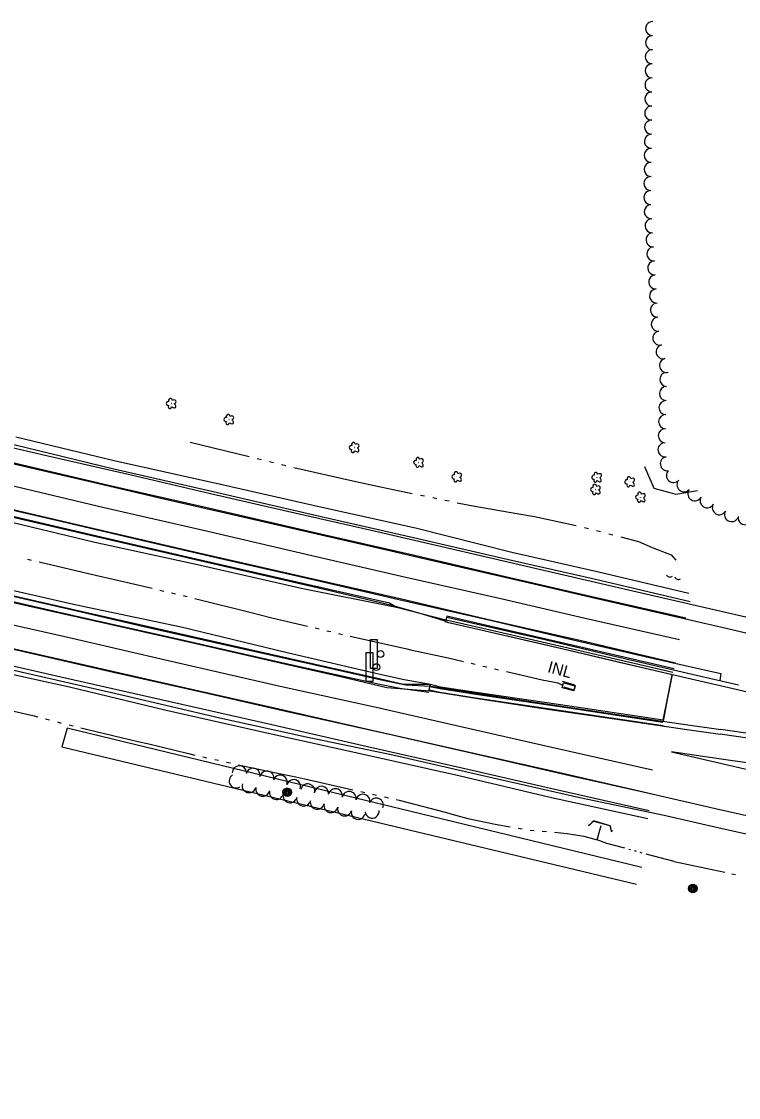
# Model space of a CAD drawing. Extents: x 588843 to 2552415, y 180129 to 269402.
# Drawn here: x 598224 to 598595, y 183748 to 184305 of the extents above; entities that cross this region are included whole.
import ezdxf

# ---------------------------------------------------------------- set-up
doc = ezdxf.new("R2010")
doc.units = 0
for name, color, linetype in [('Default', 7, 'Continuous'), ('E_DRN', 7, 'Continuous'), ('E_DRN_Text', 7, 'Continuous'), ('E_LAND_BrushLine', 7, 'Continuous'), ('E_LAND_TreeLine_P', 7, 'Continuous'), ('E_LAND_Vegetation', 7, 'Continuous'), ('E_MISCPROP', 7, 'Continuous'), ('E_RDWY', 7, 'Continuous'), ('E_RDWY_AsphConc', 7, 'Continuous'), ('E_RDWY_C_and_G', 7, 'Continuous'), ('E_RDWY_Gravel', 7, 'Continuous'), ('E_RDWY_PavtEdge', 7, 'Continuous'), ('E_SGN', 7, 'Continuous'), ('E_STRUCT', 7, 'Continuous'), ('E_WAL', 7, 'Continuous'), ('E_WTR_P', 7, 'Continuous')]:
    doc.layers.add(name, color=color, linetype=linetype)

# ---------------------------------------------------------------- blocks, each defined once
blk = doc.blocks.new('BUSH_1')
at = {"layer": 'Default'}
blk.add_circle((0, 0), 0.0916, dxfattribs=at)
for centre, major_axis, ratio in [((-2.8, 0.1), (2.47, -0.06), 0.832022), ((-0.8, 2.7), (0.68, -2.49), 0.782863), ((2.1, 1.4), (-2.64, -1.46), 0.691916), ((-1.2, -2.6), (0.9, 2.43), 0.716896), ((1.9, -1.9), (-2.51, 2.29), 0.560249)]:
    blk.add_ellipse(centre, major_axis=major_axis, ratio=ratio, start_param=1.570796, end_param=4.712389, dxfattribs=at)
blk = doc.blocks.new('SGN_1')
at = {"layer": 'Default'}
blk.add_lwpolyline([(-3.5, -15), (-10.5, -15), (-10.5, 15), (-3.5, 15)], close=True, dxfattribs=at)
blk.add_circle((0, 0), 3.5, dxfattribs=at)
blk = doc.blocks.new('POLE_3')
at = {"layer": 'E_MISCPROP'}
for radius in [14.6, 11, 7.32, 3.66]:
    blk.add_circle((0, 0), radius, dxfattribs=at)
blk = doc.blocks.new('INLT_18_1')
at = {"layer": 'E_DRN_Text'}
blk.add_text('INL', height=39.37, dxfattribs=at).set_placement((-36.2, -19.7))
blk = doc.blocks.new('CULV2_4')
at = {"layer": 'E_DRN'}
blk.add_arc((65, 48), 80.7, 216.8699, 323.1301, dxfattribs=at)

msp = doc.modelspace()

# ---------------------------------------------------------------- linework, layer by layer
at = {"layer": 'E_DRN'}
msp.add_lwpolyline([(598504.45, 183962.56), (598510.52, 183960.97), (598509.86, 183958.4), (598503.78, 183959.99)], close=True, dxfattribs=at)
at = {"layer": 'E_LAND_BrushLine'}
for points in [[(598546.44, 184074.66), (598551.31, 184063.41), (598562.72, 184060.2), (598573.91, 184062.17)], [(598544.95, 183866.97), (598247.46, 183939.14), (598244.69, 183929.37)], [(598244.69, 183929.37), (598542.25, 183858.26)]]:
    msp.add_lwpolyline(points, dxfattribs=at)
at = {"layer": 'E_LAND_TreeLine_P'}
for centre, radius, start, end in [((598550.64, 184301.4), 3.65, 89.3997, 269.3997), ((598550.56, 184294.11), 3.65, 89.3997, 269.3997), ((598550.48, 184286.81), 3.65, 89.3997, 269.3997), ((598550.41, 184279.52), 3.65, 89.3997, 269.3997), ((598550.33, 184272.22), 3.65, 89.3997, 269.3997), ((598550.25, 184264.93), 3.65, 89.3997, 269.3997), ((598550.18, 184257.63), 3.65, 89.3997, 269.3997), ((598550.1, 184250.34), 3.65, 89.3997, 269.3997), ((598550.02, 184243.05), 3.65, 89.3997, 269.3997), ((598549.95, 184235.75), 3.65, 89.3997, 269.3997), ((598549.87, 184228.46), 3.65, 89.3997, 269.3997), ((598549.79, 184221.16), 3.65, 89.3997, 269.3997), ((598549.72, 184213.87), 3.65, 89.3997, 269.3997), ((598549.95, 184206.58), 3.65, 93.5803, 273.5803), ((598550.4, 184199.3), 3.65, 93.5803, 273.5803), ((598550.86, 184192.02), 3.65, 93.5803, 273.5803), ((598551.31, 184184.74), 3.65, 93.5803, 273.5803), ((598551.77, 184177.46), 3.65, 93.5803, 273.5803), ((598552.22, 184170.18), 3.65, 93.5803, 273.5803), ((598552.68, 184162.9), 3.65, 93.5803, 273.5803), ((598553.13, 184155.62), 3.65, 93.5803, 273.5803), ((598553.59, 184148.34), 3.65, 93.5803, 273.5803), ((598554.32, 184141.1), 3.65, 103.9651, 283.9651), ((598556.08, 184134.02), 3.65, 103.9651, 283.9651), ((598557.84, 184126.94), 3.65, 103.9651, 283.9651), ((598557.97, 184119.69), 3.65, 88.4235, 268.4235), ((598557.77, 184112.4), 3.65, 88.4235, 268.4235), ((598557.57, 184105.1), 3.65, 88.4235, 268.4235), ((598557.37, 184097.81), 3.65, 88.4235, 268.4235), ((598557.17, 184090.52), 3.65, 88.4235, 268.4235), ((598557.05, 184083.23), 3.65, 99.1624, 279.1624), ((598558.22, 184076.03), 3.65, 99.1624, 279.1624), ((598561.37, 184069.94), 3.65, 139.0411, 319.0411), ((598566.88, 184065.16), 3.65, 139.0411, 319.0411), ((598572.48, 184060.5), 3.65, 150.351, 330.351), ((598578.82, 184056.89), 3.65, 150.351, 330.351), ((598585.16, 184053.28), 3.65, 150.351, 330.351), ((598591.5, 184049.68), 3.65, 150.351, 330.351), ((598598.57, 184048.09), 3.65, 169.7018, 349.7018), ((598335.05, 183911.75), 3.63, 121.6778, 301.6778), ((598336.65, 183916.02), 3.63, 1.7413, 181.7413), ((598343.78, 183914.73), 3.63, 348.2527, 168.2527), ((598350.9, 183913.25), 3.63, 348.2527, 168.2527), ((598357.84, 183911.11), 3.63, 341.5945, 161.5945), ((598341.71, 183909.35), 3.63, 164.3872, 344.3872), ((598364.74, 183908.82), 3.63, 341.5945, 161.5945), ((598372.08, 183906.58), 3.63, 344.3872, 164.3872), ((598379.23, 183905.4), 3.63, 355.2728, 175.2728), ((598348.74, 183907.49), 3.63, 166.4793, 346.4793), ((598355.81, 183905.79), 3.63, 166.4793, 346.4793), ((598362.88, 183904.09), 3.63, 166.4793, 346.4793), ((598386.37, 183904.11), 3.63, 348.6063, 168.6063), ((598393.5, 183902.67), 3.63, 348.6063, 168.6063), ((598400.63, 183901.24), 3.63, 348.6063, 168.6063), ((598369.95, 183902.39), 3.63, 166.4793, 346.4793), ((598377.02, 183900.69), 3.63, 166.4793, 346.4793), ((598384.08, 183898.99), 3.63, 166.4793, 346.4793), ((598391.15, 183897.27), 3.63, 165.6326, 345.6326), ((598407.58, 183899.23), 3.63, 336.7926, 156.7926), ((598398.19, 183895.46), 3.63, 165.6326, 345.6326), ((598405.4, 183896.11), 3.63, 186.4551, 6.4551)]:
    msp.add_arc(centre, radius, start, end, dxfattribs=at)
at = {"layer": 'E_RDWY'}
for points in [[(597689.48, 184198.75), (597728.21, 184189.65), (597770.77, 184179.66), (597816.58, 184169.19), (597864.63, 184157.99), (597912.11, 184147.05), (597960.88, 184135.76), (598013.55, 184123.69), (598055.97, 184113.95), (598103.3, 184102.85), (598138.78, 184094.84), (598182.65, 184084.59), (598220.56, 184075.8), (598260.78, 184066.57), (598297.56, 184057.88), (598333.11, 184049.75), (598368.47, 184041.67), (598410.66, 184031.89), (598448.6, 184023.2), (598489.19, 184013.76), (598523.34, 184005.92), (598556.48, 183998.24), (598586.38, 183991.48), (598600.4, 183988.2)], [(597685.98, 184175.44), (597716.46, 184168.46), (597759.29, 184158.29), (597807.04, 184147.17), (597853.12, 184136.52), (597904.69, 184124.65), (597950.38, 184114.11), (597998.03, 184103.02), (598041.78, 184093.12), (598086.62, 184082.61), (598128.06, 184073.15), (598168.65, 184063.71), (598207.48, 184054.77), (598244.9, 184046.11), (598286.05, 184036.41), (598328.44, 184026.58), (598375.56, 184015.85), (598419.15, 184005.79), (598466.57, 183994.97), (598507.23, 183985.41), (598549.03, 183975.74), (598585.99, 183967.32), (598585.34, 183963.8)], [(597684.02, 184125.73), (597725.13, 184116.45), (597771.3, 184106.09), (597828.67, 184093.02), (597878.89, 184081.64), (597926.46, 184070.99), (597986.3, 184057.24), (598034.35, 184046.46), (598087.03, 184034.39), (598132.82, 184023.82), (598179.15, 184013.31), (598227.38, 184002.37), (598269.55, 183992.92), (598313.43, 183983.1), (598355.55, 183973.44), (598390.64, 183965.55), (598412.97, 183960.15), (598435.35, 183958.42)], [(597674, 184103.58), (597715.73, 184094.18), (597762.06, 184083.66), (597813.88, 184071.94), (597867.23, 184060), (597916.93, 184048.65), (597964.74, 184037.73), (598019.27, 184025.46), (598073.45, 184013.07), (598132.06, 183999.87), (598177.21, 183989.69), (598223.54, 183979.18), (598271.52, 183968.11), (598320.07, 183957.19), (598363, 183947.42), (598413.45, 183936.07), (598460.4, 183925.5), (598507.68, 183914.61), (598547.97, 183905.58), (598583.13, 183897.56)], [(598453.52, 183954.75), (598453.53, 183954.75)], [(598608.88, 183919.7), (598576.65, 183924.43), (598560.46, 183926.78), (598603.55, 183916.76), (598645.07, 183907.21), (598692.53, 183896.47), (598736.27, 183886.49), (598774, 183878.25), (598800.44, 183872.31), (598809.52, 183870.11)], [(598583.13, 183897.56), (598638.44, 183885.02), (598692.78, 183872.61), (598743.52, 183861.03), (598805.42, 183847.08), (598821.89, 183843.17), (598828.15, 183841.58), (598867.54, 183829.12), (598910.53, 183815.83), (598953.83, 183802.14), (598965.03, 183798.8), (598978.63, 183795.29), (599013.13, 183787.66), (599048.01, 183779.92), (599078.33, 183772.97), (599109.36, 183765.92), (599140.37, 183758.76), (599151.09, 183754.92), (599161.43, 183750.43)]]:
    msp.add_lwpolyline(points, dxfattribs=at)
at = {"layer": 'E_RDWY_AsphConc'}
for points in [[(598569.98, 184004.53), (598520.42, 184016.17), (598477.57, 184025.95), (598426.81, 184037.65), (598378.94, 184048.61), (598323.1, 184061.53), (598271.6, 184073.15), (598219.82, 184085.74), (598178.71, 184094.81), (598122.31, 184107.93), (598072.27, 184119.56), (598019.9, 184131.78), (597967.71, 184143.43), (597917.05, 184155.39), (597864.91, 184167.21), (597815.6, 184178.73)], [(598443.56, 183995.1), (598418.08, 184001.51), (598414.43, 184003.75), (598370.15, 184013.82), (598314.28, 184026.6), (598262.88, 184038.52), (598211.04, 184050.65), (598177.28, 184058.28), (598115.49, 184072.57), (598067.72, 184083.77), (598011.96, 184096.55), (597960.61, 184108.46), (597909.48, 184120.25), (597859.5, 184131.64), (597807.8, 184143.8)], [(598435.61, 183961.68), (598421.58, 183961.73), (598409.72, 183964.53), (598368.29, 183973.8), (598305.66, 183987.89), (598251.69, 184000.27), (598200.28, 184011.99), (598166.72, 184019.57), (598105.31, 184033.44), (598058.51, 184044.04), (598004.13, 184056.41), (597954.41, 184067.54), (597900.66, 184080.08), (597850.8, 184091.19), (597798.34, 184103.09)], [(598548.77, 183896.27), (598497.71, 183907.88), (598451.1, 183918.6), (598403.01, 183929.48), (598353.39, 183940.75), (598296.25, 183953.7), (598242.03, 183965.99), (598192.18, 183977.34), (598160.66, 183984.46), (598098.89, 183998.37), (598050.97, 184009.24), (597998.7, 184021.08), (597949.17, 184032.26), (597893.93, 184044.76), (597842.89, 184056.41), (597789.27, 184068.6)], [(598556.16, 183943.28), (598558.58, 183955.1), (598560.81, 183966.77)], [(598510.4, 183961.4), (598503.98, 183963.26)], [(598510.4, 183961.4), (598510.2, 183960.01), (598509.82, 183958.72), (598504.88, 183960.29)]]:
    msp.add_lwpolyline(points, dxfattribs=at)
at = {"layer": 'E_RDWY_C_and_G'}
for points in [[(598561.85, 183969.79), (598511.85, 183981.46), (598467.11, 183991.72), (598444.05, 183997.05), (598443.41, 183994.26)], [(598560.81, 183966.77), (598511.01, 183978.4), (598466.22, 183988.75), (598445.18, 183993.67), (598443.41, 183994.26)], [(598561.15, 183967.89), (598511.39, 183979.48), (598466.54, 183989.82), (598445.27, 183994.76), (598443.56, 183995.1)], [(598443.57, 183994.2), (598444.13, 183996.63), (598494.73, 183985.04), (598532.46, 183975.98), (598571.17, 183967.06), (598595.06, 183961.55)], [(598443.57, 183994.2), (598494.16, 183982.6), (598531.89, 183973.54), (598570.61, 183964.63), (598594.5, 183959.12)], [(598556.04, 183940.23), (598506.97, 183947.5), (598458.92, 183954.59), (598440.37, 183957.5), (598434.97, 183958.72), (598435.34, 183960.46), (598435.61, 183961.68)], [(598555.94, 183942.1), (598507.32, 183949.39), (598459.08, 183956.53), (598440.68, 183959.4), (598436.94, 183960.15), (598435.34, 183960.46)], [(598556.16, 183943.28), (598507.5, 183950.43), (598459.2, 183957.6), (598440.88, 183960.38), (598435.61, 183961.68)], [(598435.75, 183960.89), (598463.75, 183956.45), (598497.8, 183951.28), (598530.05, 183946.51), (598565.27, 183941.33), (598585.96, 183938.41)], [(598435.35, 183958.42), (598463.37, 183953.98), (598497.43, 183948.81), (598529.69, 183944.03), (598564.91, 183938.85), (598585.61, 183935.93)], [(598594.5, 183959.12), (598638.33, 183948.84), (598681.54, 183938.91)], [(598678.88, 183924.46), (598623.79, 183932.88), (598585.96, 183938.41)], [(598678.51, 183921.98), (598623.42, 183930.41), (598585.6, 183935.93)]]:
    msp.add_lwpolyline(points, dxfattribs=at)
at = {"layer": 'E_RDWY_Gravel'}
for points in [[(597698.04, 184205.01), (597733.19, 184196.84), (597767.09, 184188.85), (597811.79, 184178.58), (597864.64, 184166.36), (597910.9, 184155.98), (597955.48, 184145.64), (597994.79, 184136.56), (598036.96, 184126.68), (598077.68, 184117.32), (598121.44, 184107.1), (598166.12, 184096.73), (598199.53, 184088.88), (598236.88, 184080.35), (598280.57, 184070.26), (598321.72, 184060.56), (598361.59, 184051.54), (598404.13, 184041.88), (598439.26, 184033.76), (598492.67, 184021.27), (598538.06, 184010.81), (598577.77, 184001.62), (598611.72, 183993.83)], [(597685.27, 184172.16), (597726.18, 184162.67), (597775.67, 184150.96), (597834.05, 184137.29), (597882.77, 184126.22), (597936.04, 184113.98), (597994.17, 184100.6), (598043.69, 184088.99), (598109.06, 184073.79), (598165.92, 184060.76), (598218.05, 184048.63), (598269.89, 184036.59), (598322.96, 184024.4), (598376.91, 184011.98), (598414.99, 184003.03), (598431.38, 183998.34), (598443.09, 183994.75), (598443.8, 183994.24)], [(598418.08, 184001.51), (598369.53, 184011.33), (598313.45, 184023.96), (598261.92, 184035.3), (598210.11, 184047.63), (598176.76, 184054.41), (598113.86, 184069.88), (598067.16, 184080.87), (598011.03, 184093.59), (597960.49, 184104.88), (597908.54, 184117.72), (597858.75, 184128.04), (597806.99, 184141.09)], [(597683.63, 184128.88), (597726.52, 184119.13), (597771.05, 184109.02), (597824.97, 184096.81), (597872.07, 184086.41), (597923.19, 184074.45), (597973.7, 184062.98), (598022.18, 184052.19), (598067.99, 184041.72), (598116, 184030.74), (598158.67, 184021.15), (598205.71, 184010.55), (598249.53, 184000.53), (598288.75, 183991.47), (598331.78, 183981.67), (598375.1, 183972.11), (598410.87, 183964.02), (598422.79, 183961.54), (598435.73, 183960.79)], [(598435.61, 183961.68), (598422.06, 183964.06), (598410.18, 183966.73), (598361.41, 183978.03), (598306.62, 183991.46), (598252.33, 184002.76), (598200.77, 184014.46), (598167.26, 184021.83), (598105.9, 184036.28), (598059.26, 184046.6), (598003.19, 184059.56), (597955.19, 184070.34), (597901.3, 184082.5), (597851.79, 184093.58), (597800.36, 184106.09)], [(597671.8, 184094.83), (597714.56, 184085.07), (597765.3, 184073.65), (597809.88, 184063.31), (597858.56, 184051.72), (597908.12, 184040.62), (597964.83, 184027.43), (598019.5, 184014.9), (598072.03, 184003.08), (598115.4, 183992.98), (598167.11, 183980.86), (598218.27, 183969.42), (598276.44, 183956.14), (598326.55, 183944.36), (598371.19, 183934.64), (598416.05, 183925.28), (598464.35, 183914.22), (598512.97, 183903.18), (598556.58, 183893.96), (598586.68, 183887.14)], [(598221.02, 184089.9), (598272.49, 184077.54), (598324.67, 184065.9), (598378.71, 184053.63), (598427.83, 184042.81), (598477.81, 184030.19), (598521.94, 184020.24), (598569.37, 184008.97)], [(598196.66, 183971.94), (598248.65, 183960.47), (598298, 183948.67), (598352.37, 183936.32), (598401.6, 183925.41), (598450.3, 183914.56), (598498.35, 183903.11), (598548.2, 183892.26)], [(598560.75, 183966.9), (598558.21, 183954), (598556.03, 183942.69)], [(598586.68, 183887.14), (598626.39, 183878.32), (598668.31, 183869.08), (598717.25, 183857.92), (598761.55, 183847.67), (598806.16, 183837.76), (598821.97, 183834.14), (598849.73, 183826.86), (598885.22, 183817.88), (598915.67, 183809.18), (598945.8, 183800.47), (598963.96, 183795.75), (598985.88, 183790.38), (599027.15, 183781.11), (599071.31, 183771.12), (599114.03, 183761.32), (599140.84, 183755.17), (599149.99, 183752.85), (599152.39, 183751.94), (599155.03, 183750.75), (599158.11, 183749.22), (599161.21, 183747.83)]]:
    msp.add_lwpolyline(points, dxfattribs=at)
at = {"layer": 'E_RDWY_PavtEdge'}
for points in [[(598567.87, 183996.08), (598518.48, 184007.3), (598474.48, 184017.44), (598425.02, 184029.02), (598377.26, 184039.9), (598320.65, 184052.98), (598269.75, 184064.59), (598217.78, 184076.91), (598176.43, 184086.39), (598120.7, 184099.28), (598069.3, 184111.01), (598017.87, 184123.14), (597966.36, 184134.98), (597914.92, 184146.61), (597863.61, 184158.56), (597813.54, 184170.18)], [(598564.58, 183984.8), (598515.63, 183995.92), (598472.03, 184006.08), (598422.79, 184017.13), (598374.16, 184028.27), (598318.13, 184041.41), (598266.71, 184053.2), (598214.61, 184065.6), (598181.05, 184073.1), (598118.7, 184087.7), (598068.17, 184099.32), (598015.4, 184111.54), (597963.56, 184123.15), (597913.4, 184135.04), (597861.58, 184146.67), (597810.86, 184158.52)], [(598562.39, 183972.82), (598512.93, 183984.42), (598467.94, 183994.66), (598419.86, 184006.02), (598371.16, 184017.05), (598315.63, 184029.77), (598263.82, 184041.81), (598211.88, 184053.9), (598178.17, 184061.69), (598116.55, 184075.87), (598068.5, 184087.18), (598013.09, 184099.77), (597960.75, 184111.85), (597910.64, 184123.54), (597860.18, 184134.9), (597808.55, 184147.03)], [(598434.82, 183957.64), (598419.76, 183959.65), (598409.35, 183961.69), (598360.83, 183972.35), (598304.75, 183985.18), (598250.93, 183997.32), (598199.64, 184009.06), (598166.15, 184016.46), (598104.71, 184030.3), (598057.74, 184041.31), (598003.72, 184053.57), (597953.78, 184064.84), (597899.91, 184077.19), (597850.1, 184088.41), (597797.71, 184100.24)], [(598550.52, 183917.26), (598500.74, 183928.58), (598455.11, 183938.89), (598407.54, 183949.78), (598357.86, 183960.66), (598301.29, 183973.6), (598247.92, 183985.97), (598197.1, 183997.38), (598164.12, 184004.6), (598103.74, 184018.72), (598054.81, 184029.57), (598001.96, 184041.65), (597951.31, 184053.26), (597897.45, 184065.28), (597847.8, 184076.46), (597794.65, 184088.57)], [(598550.4, 183904.91), (598499.51, 183916.67), (598452.73, 183927.12), (598404.61, 183938.02), (598354.91, 183949.39), (598298.23, 183962.16), (598243.66, 183974.72), (598194.22, 183985.84), (598162.2, 183993.06), (598101.14, 184006.81), (598052.82, 184017.72), (598000.55, 184029.67), (597949.17, 184041.39), (597894.12, 184053.81), (597845.79, 184064.8), (597791.51, 184077)]]:
    msp.add_lwpolyline(points, dxfattribs=at)
at = {"layer": 'E_STRUCT'}
msp.add_lwpolyline([(598517.44, 183888.47), (598519.93, 183890.95), (598528.51, 183888.66), (598529.41, 183885.44)], dxfattribs=at)
at = {"layer": 'E_WAL'}
msp.add_lwpolyline([(598529.91, 183885.84), (598529.4, 183885.85), (598528.59, 183888.45), (598519.98, 183891.02), (598517.9, 183888.91), (598517.66, 183889.09)], dxfattribs=at)
at = {"layer": 'E_WTR_P'}
for points in [[(598311.24, 184087.12), (598341.73, 184079.73)], [(598345.94, 184078.71), (598348.04, 184078.2)], [(598352.25, 184077.18), (598354.35, 184076.67)], [(598358.56, 184075.65), (598360.66, 184075.14)], [(598364.87, 184074.15), (598395.48, 184067.26)], [(598395.49, 184067.26), (598409.69, 184064.06), (598426.16, 184060.67)], [(598430.4, 184059.8), (598432.52, 184059.36)], [(598436.76, 184058.49), (598438.88, 184058.05)], [(598443.12, 184057.18), (598445.23, 184056.74)], [(598449.47, 184055.87), (598458.59, 184054), (598480.35, 184050.3)], [(598480.35, 184050.3), (598489.54, 184048.74), (598511.08, 184044)], [(598515.3, 184043.04), (598517.39, 184042.5)], [(598521.59, 184041.42), (598523.68, 184040.88)], [(598527.87, 184039.8), (598529.97, 184039.26)], [(598534.16, 184038.19), (598543.36, 184035.82), (598550.3, 184032.61), (598560.25, 184028.77), (598562.7, 184026.17)], [(598226.92, 184026.62), (598228.94, 184026.14)], [(598232.97, 184025.19), (598262.2, 184018.31)], [(598262.2, 184018.31), (598271.28, 184016.17), (598291.44, 184011.51)], [(598295.48, 184010.57), (598297.5, 184010.11)], [(598301.53, 184009.17), (598303.55, 184008.71)], [(598307.58, 184007.77), (598308.7, 184007.51), (598309.6, 184007.29)], [(598313.61, 184006.28), (598342.74, 183998.97)], [(598342.74, 183998.97), (598353.55, 183996.25), (598371.93, 183991.94)], [(598375.97, 183990.99), (598377.98, 183990.52)], [(598382.01, 183989.57), (598384.03, 183989.1)], [(598388.06, 183988.15), (598390.08, 183987.68)], [(598394.11, 183986.74), (598423.4, 183980.13)], [(598423.4, 183980.13), (598425.22, 183979.72), (598444.81, 183975.52), (598452.72, 183973.65)], [(598456.75, 183972.7), (598458.76, 183972.22)], [(598462.79, 183971.27), (598464.81, 183970.79)], [(598468.84, 183969.84), (598470.85, 183969.36)], [(598474.89, 183968.43), (598493.45, 183964.15), (598498.99, 183963.13), (598501.57, 183962.52), (598504.02, 183961.41)], [(598202.69, 183951.59), (598209.2, 183950.24), (598230.44, 183945.47), (598232.31, 183944.97)], [(598236.36, 183943.91), (598238.39, 183943.37)], [(598242.44, 183942.3), (598243.86, 183941.93), (598244.46, 183941.78)], [(598248.53, 183940.76), (598250.56, 183940.26)], [(598254.62, 183939.24), (598258.22, 183938.34), (598284.16, 183932.25)], [(598284.16, 183932.25), (598289.14, 183931.08), (598310.37, 183925.89), (598313.68, 183925.16)], [(598317.77, 183924.25), (598319.81, 183923.8)], [(598323.9, 183922.9), (598325.94, 183922.44)], [(598330.03, 183921.54), (598332.08, 183921.09)], [(598336.16, 183920.18), (598339.41, 183919.47), (598357.27, 183915.53), (598365.85, 183913.82)], [(598365.85, 183913.82), (598370.52, 183912.89), (598395.46, 183907.15)], [(598399.54, 183906.21), (598401.58, 183905.74)], [(598405.67, 183904.83), (598407.71, 183904.37)], [(598411.8, 183903.46), (598413.84, 183903.01)], [(598417.93, 183902.1), (598419.44, 183901.77), (598443.82, 183895.38), (598447.29, 183894.41)], [(598447.29, 183894.41), (598455.03, 183892.24), (598469.06, 183889.38), (598476.95, 183888.03)], [(598481.07, 183887.32), (598483.14, 183886.97)], [(598499.78, 183885.17), (598506.39, 183884.57), (598515.09, 183883.09), (598521.87, 183881.19), (598523.98, 183888.76)], [(598487.27, 183886.3), (598489.35, 183886.11)], [(598493.52, 183885.73), (598495.61, 183885.54)], [(598536.24, 183876.86), (598526.99, 183879.44), (598521.87, 183881.19)], [(598539.24, 183876.02), (598538.24, 183876.3)], [(598542.24, 183875.21), (598541.24, 183875.48)], [(598545.24, 183874.42), (598544.24, 183874.68)], [(598561.77, 183870.04), (598547.25, 183873.89)], [(598561.77, 183870.04), (598588.07, 183864.47)], [(598591.7, 183863.7), (598593.51, 183863.31)]]:
    msp.add_lwpolyline(points, dxfattribs=at)

# ---------------------------------------------------------------- block references
at = {"layer": 'E_DRN'}
for p, xscale, yscale, rotation in [((598557.71, 184018.56), 0.025335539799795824, 0.025335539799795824, -12.036428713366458), ((598562.16, 184017.42), 0.023758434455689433, 0.023758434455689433, -19.426837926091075)]:
    msp.add_blockref('CULV2_4', p, dxfattribs=dict(at, xscale=xscale, yscale=yscale, rotation=rotation))
at = {"layer": 'E_DRN_Text', "xscale": 0.1524003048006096, "yscale": 0.15240030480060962, "rotation": -15.451989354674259}
msp.add_blockref('INLT_18_1', (598501.97, 183969.61), dxfattribs=at)
at = {"layer": 'E_LAND_Vegetation', "xscale": 0.5, "yscale": 0.5}
for p in [(598301.43, 184107.21), (598331.3, 184098.94), (598396.21, 184084.42), (598429.54, 184076.7), (598449.29, 184069.25), (598521.7, 184068.95), (598521.1, 184062.66), (598538.8, 184066.66), (598544.35, 184058.67)]:
    msp.add_blockref('BUSH_1', p, dxfattribs=at)
at = {"layer": 'E_MISCPROP', "xscale": 0.1524003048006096}
for p, yscale, rotation in [((598361.44, 183905.88), 0.15240030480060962, -15.451989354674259), ((598571.4, 183856.03), 0.1524003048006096, -16.127348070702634)]:
    msp.add_blockref('POLE_3', p, dxfattribs=dict(at, yscale=yscale, rotation=rotation))
at = {"layer": 'E_SGN', "xscale": 0.5, "yscale": 0.5}
for p in [(598409.73, 183977.48), (598407.6, 183970.72)]:
    msp.add_blockref('SGN_1', p, dxfattribs=at)

doc.saveas('drawing.dxf')
